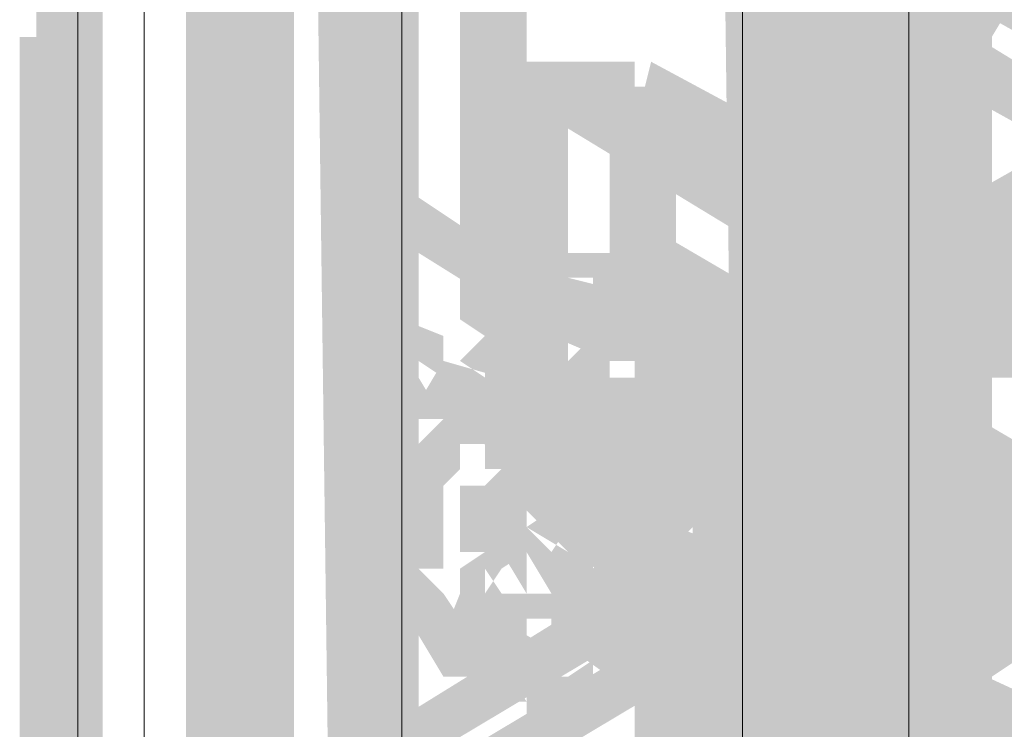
# Model space of a CAD drawing. Header units: millimetres. Extents: x -91 to 1961, y -1152 to 358.
# Tile 288 of 656: x 238.95 to 240.92, y 113.62 to 115.03. Entities that reach past the tile are written whole.
import ezdxf

# ---------------------------------------------------------------- set-up
doc = ezdxf.new("R2010")
doc.units = ezdxf.units.MM
doc.header["$MEASUREMENT"] = 0
doc.layers.get('0').update_dxf_attribs({"linetype": 'CONTINUOUS'})

msp = doc.modelspace()

# ---------------------------------------------------------------- hatches: boundary and pattern name
at = {"true_color": 0xaaaaaa}
h = msp.add_hatch(color=253, dxfattribs=at)
h.paths.add_polyline_path([(239.7159, 144.5471), (239.7159, 138.194), (239.5835, 138.194), (239.5835, 144.5471)])
h.paths.add_polyline_path([(239.7159, 135.0174), (239.7159, 128.6642), (239.5835, 128.6642), (239.5835, 135.0174)])
h.paths.add_polyline_path([(239.7159, 125.4877), (239.7159, 119.1345), (239.5835, 119.1345), (239.5835, 125.4877)])
h.paths.add_polyline_path([(239.7159, 115.9579), (239.7159, 109.6048), (239.5835, 109.6048), (239.5835, 115.9579)])
h.paths.add_polyline_path([(239.7159, 106.4282), (239.7159, 100.0751), (239.5835, 100.0751), (239.5835, 106.4282)])
h = msp.add_hatch(color=253, dxfattribs=at)
h.paths.add_polyline_path([(239.1203, 144.4644), (239.1203, 138.1113), (238.9879, 138.1113), (238.9879, 144.4644)])
h.paths.add_polyline_path([(239.1203, 134.9347), (239.1203, 128.5815), (238.9879, 128.5815), (238.9879, 134.9347)])
h.paths.add_polyline_path([(239.1203, 125.4049), (239.1203, 119.0518), (238.9879, 119.0518), (238.9879, 125.4049)])
h.paths.add_polyline_path([(239.1203, 115.8752), (239.1203, 109.5221), (238.9879, 109.5221), (238.9879, 115.8752)])
h.paths.add_polyline_path([(239.1203, 106.3455), (239.1203, 99.9923), (238.9879, 99.9923), (238.9879, 106.3455)])
h = msp.add_hatch(color=253, dxfattribs=at)
h.paths.add_polyline_path([(239.2857, 99.6118), (239.2857, 105.965), (239.4181, 105.965), (239.4181, 99.6118)])
h.paths.add_polyline_path([(239.2857, 109.1415), (239.2857, 115.4947), (239.4181, 115.4947), (239.4181, 109.1415)])
h.paths.add_polyline_path([(239.2857, 118.6713), (239.2857, 125.0244), (239.4181, 125.0244), (239.4181, 118.6713)])
h.paths.add_polyline_path([(239.2857, 128.201), (239.2857, 134.5542), (239.4181, 134.5542), (239.4181, 128.201)])
h.paths.add_polyline_path([(239.2857, 137.7307), (239.2857, 144.0839), (239.4181, 144.0839), (239.4181, 137.7307)])
h = msp.add_hatch(color=253, dxfattribs=at)
h.paths.add_polyline_path([(238.9548, 99.1155), (238.9548, 105.4686), (239.0706, 105.4686), (239.0706, 99.1155)])
h.paths.add_polyline_path([(238.9548, 108.6452), (238.9548, 114.9983), (239.0706, 114.9983), (239.0706, 108.6452)])
h.paths.add_polyline_path([(238.9548, 118.1749), (238.9548, 124.5281), (239.0706, 124.5281), (239.0706, 118.1749)])
h.paths.add_polyline_path([(238.9548, 127.7047), (238.9548, 134.0578), (239.0706, 134.0578), (239.0706, 127.7047)])
h.paths.add_polyline_path([(238.9548, 137.2344), (238.9548, 143.5875), (239.0706, 143.5875), (239.0706, 137.2344)])
h = msp.add_hatch(color=253, dxfattribs=at)
h.paths.add_polyline_path([(241.0229, 122.0629), (241.1553, 122.0629), (241.1553, 120.7559), (241.0229, 120.7559)])
h.paths.add_polyline_path([(240.8078, 113.2612), (240.8575, 113.2612), (240.8575, 113.1288), (240.8078, 113.1288)])
h.paths.add_polyline_path([(240.4769, 116.173), (240.5928, 116.173), (240.5928, 112.9634), (240.4769, 112.9634)])
h = msp.add_hatch(color=253, dxfattribs=at)
h.paths.add_polyline_path([(241.238, 113.2115), (241.3538, 113.2115), (241.3538, 113.1784), (241.238, 113.1784)])
h.paths.add_polyline_path([(239.9144, 114.8991), (240.0468, 114.8991), (240.0468, 114.1049), (239.9144, 114.1049)])
h.paths.add_polyline_path([(243.3557, 121.6824), (243.4715, 121.6824), (243.4715, 120.5408), (243.3557, 120.5408)])
h.paths.add_polyline_path([(241.1056, 114.8164), (241.238, 114.8164), (241.238, 114.7833), (241.1056, 114.7833)])
h = msp.add_hatch(color=253, dxfattribs=at)
h.paths.add_polyline_path([(239.749, 100.3729), (239.6663, 106.6929), (239.7986, 106.726), (239.8813, 100.3729)])
h.paths.add_polyline_path([(239.6166, 109.8695), (239.5339, 116.2227), (239.6166, 116.2557), (239.7159, 109.9026)])
h.paths.add_polyline_path([(239.5008, 119.3992), (239.4512, 121.4342), (239.5835, 121.4342), (239.5835, 119.4323)])
h = msp.add_hatch(color=253, dxfattribs=at)
h.paths.add_polyline_path([(240.51, 100.3729), (240.4273, 106.726), (240.5597, 106.726), (240.6424, 100.3729)])
h.paths.add_polyline_path([(240.4273, 109.9026), (240.3446, 116.2227), (240.4273, 116.2557), (240.51, 109.9026)])
h.paths.add_polyline_path([(240.295, 119.3992), (240.2619, 121.4342), (240.3942, 121.4342), (240.3942, 119.4323)])
h = msp.add_hatch(color=253, dxfattribs=at)
h.paths.add_polyline_path([(242.7601, 121.2522), (242.8925, 121.2522), (242.8925, 117.7448), (242.7601, 117.7448)])
h.paths.add_polyline_path([(240.51, 116.4708), (240.6424, 116.4708), (240.6424, 112.285), (240.51, 112.285)])
h = msp.add_hatch(color=253, dxfattribs=at)
h.paths.add_polyline_path([(240.7747, 115.2962), (240.8906, 115.2962), (240.8906, 114.9487), (240.7747, 114.9487)])
h.paths.add_polyline_path([(242.7105, 118.6713), (242.7601, 118.6713), (242.7601, 118.5555), (242.7105, 118.5555)])
h = msp.add_hatch(color=253, dxfattribs=at)
h.paths.add_polyline_path([(239.3684, 117.7448), (239.5008, 117.7448), (239.5008, 117.3642), (239.3684, 117.3642)])
h.paths.add_polyline_path([(240.7747, 118.5885), (240.8906, 118.5885), (240.8906, 114.1877), (240.7747, 114.1877)])
for points in [[(240.6424, 118.5885), (240.6424, 114.1877), (240.7747, 114.1877), (240.7747, 118.5885)], [(239.6166, 117.5793), (239.6166, 113.1784), (239.749, 113.1784), (239.749, 117.5793)], [(239.3354, 117.3146), (239.3354, 113.0792), (239.4512, 113.0792), (239.4512, 117.3146)], [(239.5835, 117.3146), (239.5835, 113.0792), (239.7159, 113.0792), (239.7159, 117.3146)], [(240.5597, 116.7355), (240.5597, 112.5001), (240.6755, 112.5001), (240.6755, 116.7355)], [(240.5597, 116.5535), (240.5597, 112.4505), (240.6755, 112.4505), (240.6755, 116.5535)], [(240.5597, 116.4708), (240.5597, 112.285), (240.6755, 112.285), (240.6755, 116.4708)], [(240.6424, 116.4708), (240.6424, 112.285), (240.7747, 112.285), (240.7747, 116.4708)], [(240.7251, 116.4377), (240.7251, 112.4008), (240.8575, 112.4008), (240.8575, 116.4377)], [(240.51, 116.3881), (240.51, 112.4008), (240.6424, 112.4008), (240.6424, 116.3881)], [(240.6424, 116.355), (240.6424, 112.3677), (240.7747, 112.3677), (240.7747, 116.355)], [(239.8317, 116.173), (239.8317, 114.5186), (239.9641, 114.5186), (239.9641, 116.173)], [(240.6755, 116.173), (240.6755, 114.7005), (240.8078, 114.7005), (240.8078, 116.173)], [(239.7986, 114.32), (239.8813, 114.32), (239.9144, 114.2704), (239.9641, 114.2373), (239.9144, 114.2704), (240.0137, 114.2704), (239.9971, 114.2704), (240.0964, 114.32), (240.0799, 114.32), (240.1791, 114.32), (240.2619, 114.3531), (240.2619, 114.32), (240.3446, 114.4027), (240.3446, 114.4358), (240.4273, 114.4855), (240.3942, 114.4358), (240.4273, 114.5186), (240.4769, 114.5186), (240.5597, 114.6178), (240.6424, 114.7005), (240.5928, 114.7005), (240.6424, 114.8164), (240.6755, 114.8164), (240.7747, 114.8991), (240.7251, 114.8991), (240.7747, 115.0314), (240.7582, 115.0314), (240.8078, 115.1142), (240.8078, 115.2465), (240.8575, 115.3292), (240.8575, 115.412), (240.9733, 115.412), (240.9733, 115.3292), (240.9733, 115.2962), (240.9402, 115.1969), (240.9402, 115.2465), (240.9402, 115.1142), (240.9402, 115.0811), (240.8906, 114.9983), (240.8575, 114.866), (240.8078, 114.866), (240.7251, 114.7833), (240.7747, 114.7833), (240.7251, 114.6509), (240.6755, 114.6509), (240.5928, 114.5682), (240.51, 114.4855), (240.5597, 114.4855), (240.51, 114.4027), (240.4769, 114.3531), (240.3942, 114.32), (240.3942, 114.3531), (240.295, 114.2704), (240.295, 114.2373), (240.2122, 114.1877), (240.1791, 114.1877), (240.0964, 114.1877), (240.1295, 114.1877), (240.0468, 114.138), (240.0137, 114.138), (239.9144, 114.138), (239.9144, 114.1877), (239.8813, 114.2373), (239.8813, 114.1877), (239.7986, 114.1877)], [(240.5597, 114.1877), (240.5928, 114.2373), (240.6424, 114.2704), (240.6424, 114.32), (240.7251, 114.3531), (240.7251, 114.32), (240.7747, 114.3531), (240.8078, 114.4027), (240.7747, 114.4027), (240.8078, 114.4855), (240.8575, 114.4855), (240.8906, 114.5186), (240.8575, 114.5186), (240.8906, 114.6178), (240.9402, 114.6178), (240.9733, 114.6509), (240.9402, 114.6509), (240.9733, 114.7336), (241.0229, 114.7336), (241.0726, 114.7833), (241.0229, 114.7833), (241.0229, 114.866), (241.0726, 114.9487), (241.1056, 114.9487), (241.1553, 114.9983), (241.1056, 114.9983), (241.1056, 115.0811), (241.1056, 115.1638), (241.1056, 115.1969), (241.1056, 115.2962), (241.238, 115.2962), (241.238, 115.1969), (241.238, 115.1638), (241.238, 115.0811), (241.238, 114.9983), (241.1884, 114.9487), (241.1553, 114.8991), (241.1884, 114.8991), (241.1553, 114.8164), (241.1553, 114.866), (241.1553, 114.7833), (241.1056, 114.7336), (241.0726, 114.7005), (241.1056, 114.7005), (241.0726, 114.6178), (241.0229, 114.6178), (240.9733, 114.5682), (241.0229, 114.5682), (240.9733, 114.4855), (240.9402, 114.4855), (240.8906, 114.4358), (240.9402, 114.4358), (240.8906, 114.3531), (240.8575, 114.3531), (240.8078, 114.32), (240.7747, 114.2704), (240.7747, 114.2373), (240.6755, 114.1877), (240.6755, 114.2373), (240.6424, 114.1877), (240.5928, 114.138)], [(241.4862, 114.7005), (240.8078, 115.0811), (240.8575, 115.1638), (241.5358, 114.7833)], [(240.7747, 115.1142), (240.7747, 114.4027), (240.8906, 114.4027), (240.8906, 115.1142)], [(240.8575, 114.9983), (241.1553, 114.8164), (241.1056, 114.7336), (240.8078, 114.8991)], [(240.8078, 114.3531), (239.9641, 114.866), (240.0137, 114.9487), (240.8575, 114.4358)], [(241.0229, 114.3531), (240.1791, 114.8164), (240.2122, 114.9487), (241.0726, 114.4855)], [(240.1295, 114.8991), (240.1295, 114.5682), (240.2619, 114.5682), (240.2619, 114.8991)], [(241.0726, 114.6509), (240.6755, 114.4358), (240.6424, 114.5682), (241.0229, 114.7833)], [(240.7251, 114.7833), (240.8078, 114.7336), (240.7747, 114.6178), (240.6755, 114.6509)], [(239.6663, 114.7336), (239.9144, 114.5682), (239.8813, 114.4855), (239.6166, 114.6509)], [(240.7747, 114.7336), (240.8078, 114.6509), (240.6755, 114.6178), (240.6424, 114.7005)], [(240.7251, 114.7336), (240.7747, 114.7005), (240.7251, 114.6509), (240.6755, 114.7005)], [(241.2711, 114.32), (240.7251, 114.6509), (240.7747, 114.7336), (241.3207, 114.4027)], [(240.7251, 114.7336), (240.7251, 114.6178), (240.7747, 114.6178), (240.7747, 114.7336)], [(240.8078, 114.7336), (241.3207, 114.4027), (241.2711, 114.32), (240.7747, 114.6509)], [(240.7747, 114.7005), (240.8575, 114.6509), (240.8078, 114.5186), (240.7251, 114.5682)], [(240.7747, 114.7005), (240.8575, 114.6509), (240.8078, 114.5186), (240.7251, 114.5682)], [(240.7747, 114.5682), (240.7251, 114.6509), (240.8575, 114.7005), (240.8906, 114.6178)], [(240.6755, 114.6509), (240.6755, 113.2942), (240.8078, 113.2942), (240.8078, 114.6509)], [(241.3538, 114.2373), (240.8078, 114.5682), (240.8575, 114.6509), (241.4034, 114.32)], [(240.8575, 114.6509), (241.4034, 114.32), (241.3538, 114.2373), (240.8078, 114.5682)], [(241.1884, 114.6178), (241.1884, 114.5186), (241.1884, 114.4855), (241.1553, 114.4027), (241.1553, 114.4358), (241.1553, 114.3531), (241.1553, 114.32), (241.1553, 114.2704), (241.1056, 114.1877), (241.0726, 114.1049), (241.0229, 114.1049), (240.9733, 114.0553), (240.9402, 114.0222), (240.9402, 113.9726), (240.8575, 113.9395), (240.8575, 113.9726), (240.8078, 113.9395), (240.7747, 113.8899), (240.6755, 113.8899), (240.7251, 113.8899), (240.6424, 113.8402), (240.5928, 113.8402), (240.51, 113.8402), (240.4273, 113.8402), (240.3446, 113.8402), (240.3446, 113.8568), (240.2122, 113.8899), (240.1295, 113.8899), (240.1295, 113.9395), (240.0964, 113.9726), (240.0964, 113.9395), (240.0468, 113.9395), (240.0468, 114.0553), (240.0964, 114.0553), (240.1295, 114.0222), (240.1791, 113.9726), (240.1295, 114.0222), (240.2122, 114.0222), (240.2619, 114.0222), (240.3942, 113.9726), (240.3446, 113.9726), (240.4273, 113.9726), (240.51, 113.9726), (240.5928, 113.9726), (240.6755, 114.0222), (240.7747, 114.0222), (240.7747, 113.9726), (240.8078, 114.0222), (240.8078, 114.0553), (240.8906, 114.1049), (240.8906, 114.0553), (240.9402, 114.1049), (240.9733, 114.138), (240.9402, 114.138), (240.9733, 114.2373), (241.0229, 114.32), (241.0229, 114.3531), (241.0229, 114.4358), (241.0726, 114.5186), (241.056, 114.5351), (241.0726, 114.6178)], [(240.2122, 114.6178), (242.8428, 113.0792), (242.7932, 112.9964), (240.1791, 114.5186)], [(240.7747, 114.6178), (240.7747, 113.2612), (240.8906, 113.2612), (240.8906, 114.6178)], [(240.3446, 114.4027), (240.2122, 114.4855), (240.2619, 114.5682), (240.3942, 114.4855)], [(240.1295, 114.3531), (240.0137, 114.4027), (240.0468, 114.5186), (240.1791, 114.4855)], [(240.1295, 113.7575), (240.1791, 113.8071), (240.1791, 113.8402), (240.2122, 113.8402), (240.2122, 113.8071), (240.2619, 113.8402), (240.2122, 113.8402), (240.2122, 113.8899), (240.2619, 113.8899), (240.295, 113.9395), (240.3446, 113.9726), (240.295, 113.9726), (240.295, 114.0222), (240.3446, 114.0222), (240.3942, 114.0553), (240.3446, 114.0553), (240.3446, 114.1049), (240.3942, 114.1877), (240.3777, 114.1877), (240.3942, 114.2373), (240.3942, 114.2704), (240.3942, 114.32), (240.3942, 114.3531), (240.4273, 114.2704), (240.3942, 114.2704), (240.3446, 114.3531), (240.3446, 114.4027), (240.3942, 114.3531), (240.3446, 114.4027), (240.3942, 114.4358), (240.4273, 114.4027), (240.4769, 114.4027), (240.4769, 114.3531), (240.3942, 114.4027), (240.4273, 114.4027), (240.51, 114.3531), (240.51, 114.32), (240.51, 114.2704), (240.51, 114.2373), (240.51, 114.1877), (240.51, 114.138), (240.4769, 114.0553), (240.4769, 114.1049), (240.4769, 114.0553), (240.4273, 114.0222), (240.3942, 113.9726), (240.4273, 114.0222), (240.4273, 113.9726), (240.3942, 113.9395), (240.3446, 113.8899), (240.295, 113.8402), (240.3446, 113.8899), (240.3446, 113.8402), (240.295, 113.8071), (240.2619, 113.7575), (240.2122, 113.7244), (240.1791, 113.7244), (240.2122, 113.7575), (240.1791, 113.7244)], [(240.295, 114.4027), (242.9256, 112.8806), (242.8925, 112.7814), (240.2619, 114.32)], [(239.9641, 114.138), (240.3446, 114.3531), (240.3942, 114.2373), (240.0137, 114.0222)], [(239.8317, 114.32), (240.1295, 114.138), (240.0964, 114.0553), (239.7986, 114.2373)], [(240.1791, 114.32), (240.9733, 113.8899), (240.9402, 113.7575), (240.1295, 114.1877)], [(240.295, 114.32), (241.0726, 113.8899), (241.0229, 113.7575), (240.2619, 114.1877)], [(240.7251, 114.138), (239.4512, 113.377), (239.4181, 113.4597), (240.6755, 114.2373)], [(241.1056, 113.8899), (240.6755, 114.138), (240.7251, 114.2373), (241.1553, 113.9726)], [(241.0726, 113.9726), (240.8078, 114.138), (240.8575, 114.2373), (241.1056, 114.0553)], [(241.4034, 114.0553), (240.8078, 113.6748), (240.7747, 113.7575), (241.3538, 114.138)], [(239.4512, 113.3439), (240.7251, 114.1049), (240.7747, 114.0222), (239.5008, 113.2612)], [(240.0468, 113.9726), (239.9641, 114.0553), (240.0137, 114.1049), (240.0964, 114.0222)], [(240.7747, 114.1049), (241.1553, 113.8899), (241.1056, 113.7575), (240.7251, 113.9726)], [(241.4862, 113.1288), (240.0468, 113.9726), (240.0964, 114.0553), (241.5358, 113.2115)], [(241.1884, 113.6748), (240.7747, 113.8899), (240.8078, 114.0222), (241.238, 113.8071)], [(241.1056, 113.8402), (241.0726, 113.8402), (241.0229, 113.8402), (240.9733, 113.8402), (240.9402, 113.8402), (241.0229, 113.9395), (241.0229, 113.8899), (240.9402, 113.8071), (240.8906, 113.8071), (240.9402, 113.8402), (240.8906, 113.8071), (240.8575, 113.7575), (240.8078, 113.7244), (240.7747, 113.7244), (240.8078, 113.7575), (240.7747, 113.7244), (240.8078, 113.7575), (240.8078, 113.6748), (240.7747, 113.6417), (240.7251, 113.5921), (240.7747, 113.6417), (240.7747, 113.5921), (240.7251, 113.559), (240.6755, 113.5093), (240.7251, 113.559), (240.7251, 113.5093), (240.7251, 113.4597), (240.7251, 113.4266), (240.5928, 113.4266), (240.5928, 113.4597), (240.5928, 113.5093), (240.5928, 113.559), (240.6424, 113.559), (240.6755, 113.5921), (240.6424, 113.5921), (240.6424, 113.6417), (240.6755, 113.6417), (240.7251, 113.6748), (240.6755, 113.6748), (240.6755, 113.7575), (240.7251, 113.7575), (240.7747, 113.8071), (240.7747, 113.8402), (240.8078, 113.8402), (240.8078, 113.8071), (240.8575, 113.8402), (240.8906, 113.8899), (240.8906, 113.9395), (240.9402, 113.9395), (240.8906, 113.8899), (240.8906, 113.9395), (240.9402, 113.9726), (240.9733, 113.9726), (241.0229, 113.9726), (241.0726, 113.9726), (241.1056, 113.9726)], [(240.0468, 113.9395), (240.8575, 113.5093), (240.8078, 113.377), (240.0137, 113.8071)], [(240.1791, 113.9395), (240.9733, 113.5093), (240.9402, 113.377), (240.1295, 113.8071)], [(239.9144, 113.7244), (239.7986, 113.8071), (239.8317, 113.8899), (239.9641, 113.8071)], [(240.1295, 113.7244), (240.0137, 113.8071), (240.0468, 113.8899), (240.1791, 113.8071)], [(240.8078, 113.7575), (241.238, 113.559), (241.1884, 113.4266), (240.7747, 113.6417)], [(240.6424, 113.377), (240.2122, 113.6417), (240.2619, 113.7244), (240.6755, 113.4597)], [(240.1791, 113.6748), (240.1791, 113.4266), (240.295, 113.4266), (240.295, 113.6748)]]:
    msp.add_hatch(color=253, dxfattribs=at).paths.add_polyline_path(points)
h = msp.add_hatch(color=253, dxfattribs=at)
h.paths.add_polyline_path([(242.4623, 117.8275), (242.5947, 117.8275), (242.5947, 117.1988), (242.4623, 117.1988)])
h.paths.add_polyline_path([(240.7251, 113.9726), (240.8575, 113.9726), (240.8575, 113.7244), (240.7251, 113.7244)])
h.paths.add_polyline_path([(241.3207, 118.3404), (241.4531, 118.3404), (241.4531, 117.6124), (241.3207, 117.6124)])
h = msp.add_hatch(color=253, dxfattribs=at)
h.paths.add_polyline_path([(240.5928, 113.4266), (240.7251, 113.4266), (240.7251, 113.1784), (240.5928, 113.1784)])
h.paths.add_polyline_path([(239.6166, 117.6124), (239.749, 117.6124), (239.749, 113.1784), (239.6166, 113.1784)])
h = msp.add_hatch(color=253, dxfattribs=at)
h.paths.add_polyline_path([(242.3299, 117.447), (242.4623, 117.447), (242.4623, 117.4139), (242.3299, 117.4139)])
h.paths.add_polyline_path([(240.51, 116.3881), (240.6424, 116.3881), (240.6424, 112.4008), (240.51, 112.4008)])
h = msp.add_hatch(color=253, dxfattribs=at)
h.paths.add_polyline_path([(240.6424, 116.3881), (240.7747, 116.3881), (240.7747, 112.4008), (240.6424, 112.4008)])
h.paths.add_polyline_path([(242.3796, 117.447), (242.4127, 117.447), (242.4127, 117.3146), (242.3796, 117.3146)])
h = msp.add_hatch(color=253, dxfattribs=at)
h.paths.add_polyline_path([(241.2711, 114.8991), (241.4034, 114.8991), (241.4034, 114.2373), (241.2711, 114.2373)])
h.paths.add_polyline_path([(239.3684, 117.2815), (239.5008, 117.2815), (239.5008, 113.0461), (239.3684, 113.0461)])
h = msp.add_hatch(color=253, dxfattribs=at)
h.paths.add_polyline_path([(241.1056, 116.901), (241.238, 116.901), (241.238, 115.2962), (241.1056, 115.2962)])
h.paths.add_polyline_path([(240.4273, 116.6363), (240.5597, 116.6363), (240.5597, 112.4008), (240.4273, 112.4008)])
h = msp.add_hatch(color=253, dxfattribs=at)
h.paths.add_polyline_path([(241.3207, 112.9137), (241.4531, 112.9137), (241.4531, 112.8806), (241.3207, 112.8806)])
h.paths.add_polyline_path([(240.6424, 116.2227), (240.7747, 116.2227), (240.7747, 114.7336), (240.6424, 114.7336)])
h = msp.add_hatch(color=253, dxfattribs=at)
h.paths.add_polyline_path([(239.9641, 114.9487), (240.0137, 114.9487), (240.0137, 114.8164), (239.9641, 114.8164)])
h.paths.add_polyline_path([(240.0137, 114.9487), (240.0468, 114.9487), (240.0468, 114.8164), (240.0137, 114.8164)])
h.paths.add_polyline_path([(240.0468, 114.9487), (240.0964, 114.9487), (240.0964, 114.8164), (240.0468, 114.8164)])
h.paths.add_polyline_path([(240.0964, 114.9487), (240.1295, 114.9487), (240.1295, 114.8164), (240.0964, 114.8164)])
h.paths.add_polyline_path([(240.1295, 114.9487), (240.1791, 114.9487), (240.1791, 114.8164), (240.1295, 114.8164)])
h = msp.add_hatch(color=253, dxfattribs=at)
h.paths.add_polyline_path([(240.6424, 114.5186), (240.6755, 114.5682), (240.7251, 114.5186), (240.6755, 114.4855)])
h.paths.add_polyline_path([(240.6755, 114.5682), (240.7251, 114.6178), (240.7747, 114.5682), (240.7251, 114.5186)])
h.paths.add_polyline_path([(240.6755, 114.6178), (240.6755, 114.6509), (240.7251, 114.7005), (240.7747, 114.7005), (240.7251, 114.6509), (240.7251, 114.7005), (240.7251, 114.7336), (240.8575, 114.7336), (240.8575, 114.7005), (240.8575, 114.6509), (240.7747, 114.5682), (240.7251, 114.5682), (240.8078, 114.6509), (240.8078, 114.6178)])
h.paths.add_polyline_path([(240.7747, 114.7336), (240.8078, 114.7833), (240.8575, 114.7336), (240.8078, 114.7005)])
h.paths.add_polyline_path([(240.7747, 114.7833), (240.7747, 114.8164), (240.7747, 114.866), (240.8906, 114.866), (240.8906, 114.8164), (240.8906, 114.7833)])
h.paths.add_polyline_path([(240.7747, 114.866), (240.7747, 114.8991), (240.8906, 114.8991), (240.8906, 114.866)])
h.paths.add_polyline_path([(240.7747, 114.8991), (240.7747, 114.9487), (240.8906, 114.9487), (240.8906, 114.8991)])
h = msp.add_hatch(color=253, dxfattribs=at)
h.paths.add_polyline_path([(239.7159, 114.7005), (239.7159, 114.6509), (239.5835, 114.6509), (239.5835, 114.7005)])
h.paths.add_polyline_path([(239.7159, 114.6509), (239.7159, 114.6178), (239.7159, 114.5682), (239.5835, 114.5682), (239.5835, 114.6178), (239.5835, 114.6509)])
h.paths.add_polyline_path([(239.7159, 114.5682), (239.7159, 114.5186), (239.7159, 114.4855), (239.6166, 114.5186), (239.6663, 114.5186), (239.749, 114.4855), (239.749, 114.4358), (239.6166, 114.4358), (239.6166, 114.4855), (239.6663, 114.4027), (239.6166, 114.4027), (239.5835, 114.4855), (239.5835, 114.5186), (239.5835, 114.5682)])
h.paths.add_polyline_path([(239.749, 114.4358), (239.749, 114.4027), (239.6663, 114.4358), (239.7159, 114.4358), (239.7986, 114.4027), (239.7986, 114.3531), (239.6663, 114.3531), (239.6663, 114.4027), (239.7159, 114.32), (239.6663, 114.32), (239.6166, 114.4027), (239.6166, 114.4358)])
h.paths.add_polyline_path([(239.749, 114.3531), (239.7986, 114.32), (239.749, 114.2704), (239.7159, 114.32)])
h.paths.add_polyline_path([(239.749, 114.3531), (239.7986, 114.3531), (239.8813, 114.32), (239.8813, 114.2704), (239.749, 114.2704), (239.749, 114.32), (239.7986, 114.2373), (239.749, 114.2373)])
h = msp.add_hatch(color=253, dxfattribs=at)
h.paths.add_polyline_path([(240.2122, 114.4358), (240.1791, 114.4358), (240.1791, 114.5682), (240.2122, 114.5682)])
h.paths.add_polyline_path([(240.1791, 114.4358), (240.1295, 114.4358), (240.1295, 114.5682), (240.1791, 114.5682)])
h.paths.add_polyline_path([(240.1295, 114.4358), (240.0964, 114.4358), (240.0964, 114.5682), (240.1295, 114.5682)])
h.paths.add_polyline_path([(240.0964, 114.4358), (240.0468, 114.4358), (240.0468, 114.5682), (240.0964, 114.5682)])
h.paths.add_polyline_path([(240.0468, 114.4358), (240.0137, 114.4358), (240.0137, 114.5682), (240.0468, 114.5682)])
h.paths.add_polyline_path([(240.0964, 114.5186), (240.0964, 114.4855), (239.9641, 114.4855), (239.9641, 114.5186)])
h = msp.add_hatch(color=253, dxfattribs=at)
h.paths.add_polyline_path([(240.2619, 114.5682), (240.2619, 114.5186), (240.1295, 114.5186), (240.1295, 114.5682)])
h.paths.add_polyline_path([(240.2619, 114.5186), (240.2619, 114.4855), (240.1295, 114.4855), (240.1295, 114.5186)])
h.paths.add_polyline_path([(240.2619, 114.4855), (240.2619, 114.4358), (240.1295, 114.4358), (240.1295, 114.4855)])
h.paths.add_polyline_path([(240.2122, 114.4358), (240.2619, 114.4027), (240.2122, 114.3531), (240.1791, 114.4027)])
h.paths.add_polyline_path([(240.295, 114.4027), (240.295, 114.3531), (240.1791, 114.3531), (240.1791, 114.4027)])
h.paths.add_polyline_path([(240.2122, 114.4027), (240.2619, 114.4027), (240.2619, 114.2704), (240.2122, 114.2704)])
h = msp.add_hatch(color=253, dxfattribs=at)
h.paths.add_polyline_path([(240.0137, 114.4027), (239.9641, 114.4027), (240.0137, 114.4358), (239.9641, 114.4027), (239.9144, 114.3531), (239.8813, 114.32), (239.8317, 114.3531), (239.8813, 114.4027), (239.9144, 114.4358), (239.9641, 114.4855), (239.9641, 114.5186), (240.0137, 114.5186)])
h.paths.add_polyline_path([(239.9144, 114.32), (239.8813, 114.2373), (239.8813, 114.2704), (239.8813, 114.2373), (239.8317, 114.1877), (239.7986, 114.138), (239.8317, 114.1877), (239.8317, 114.138), (239.7986, 114.1049), (239.749, 114.0553), (239.7986, 114.1049), (239.7986, 114.0553), (239.7986, 114.0222), (239.7986, 113.9726), (239.7986, 113.9395), (239.749, 113.9395), (239.7986, 113.8899), (239.749, 113.8402), (239.7159, 113.8899), (239.6663, 113.9395), (239.6663, 113.9726), (239.6663, 114.0222), (239.6663, 114.0553), (239.6663, 114.1049), (239.7159, 114.1049), (239.749, 114.138), (239.7159, 114.138), (239.7159, 114.1877), (239.749, 114.1877), (239.7986, 114.2373), (239.749, 114.2373), (239.749, 114.2704), (239.7986, 114.3531)])
h.paths.add_polyline_path([(239.7986, 113.8899), (239.8317, 113.8402), (239.7986, 113.8071), (239.749, 113.8402)])
h = msp.add_hatch(color=253, dxfattribs=at)
h.paths.add_polyline_path([(239.9641, 114.5186), (239.9641, 114.4855), (239.8317, 114.4855), (239.8317, 114.5186)])
h.paths.add_polyline_path([(239.9641, 114.4855), (239.9641, 114.4358), (239.9144, 114.4358), (239.9641, 114.4027), (239.9144, 114.3531), (239.8813, 114.4027), (239.8317, 114.4358), (239.8317, 114.4855)])
h.paths.add_polyline_path([(240.0137, 114.4027), (240.0137, 114.3531), (240.0137, 114.32), (239.8813, 114.32), (239.8813, 114.3531), (239.8813, 114.4027)])
h.paths.add_polyline_path([(240.0137, 114.32), (240.0137, 114.2704), (239.9144, 114.32), (239.9641, 114.32), (240.0468, 114.2704), (240.0468, 114.2373), (239.9144, 114.2373), (239.9144, 114.2704), (239.9641, 114.1877), (239.9144, 114.1877), (239.8813, 114.2704), (239.8813, 114.32)])
h.paths.add_polyline_path([(240.0137, 114.2373), (240.0468, 114.1877), (240.0137, 114.138), (239.9641, 114.1877)])
h.paths.add_polyline_path([(240.0964, 114.1877), (240.0964, 114.138), (240.0137, 114.1877), (240.0468, 114.1877), (240.0468, 114.0553), (240.0137, 114.0553), (239.9641, 114.138), (239.9641, 114.1877)])
h.paths.add_polyline_path([(240.0964, 114.138), (240.1295, 114.1049), (240.0964, 114.0553), (240.0468, 114.1049)])
h = msp.add_hatch(color=253, dxfattribs=at)
h.paths.add_polyline_path([(240.0137, 113.8402), (240.0468, 113.8899), (240.0468, 113.9395), (240.0964, 113.9395), (240.0468, 113.8899), (240.0468, 113.9395), (240.0964, 113.9395), (240.1295, 113.9726), (240.1791, 114.0222), (240.2122, 114.0553), (240.1791, 114.0553), (240.1791, 114.1049), (240.2122, 114.1049), (240.2619, 114.138), (240.2122, 114.138), (240.2122, 114.1877), (240.2122, 114.2373), (240.2122, 114.32), (240.2122, 114.3531), (240.2122, 114.4027), (240.3446, 114.4027), (240.3446, 114.3531), (240.3446, 114.32), (240.3446, 114.2373), (240.3446, 114.1877), (240.3446, 114.138), (240.295, 114.1049), (240.2619, 114.0553), (240.295, 114.1049), (240.295, 114.0553), (240.2619, 114.0222), (240.2122, 113.9726), (240.1791, 113.9395), (240.1295, 113.8899), (240.1791, 113.9395), (240.1791, 113.8899), (240.0964, 113.8071), (240.0468, 113.8071), (240.0964, 113.8402), (240.0468, 113.8071)])
h.paths.add_polyline_path([(240.2122, 114.4027), (240.2122, 114.4358), (240.2122, 114.4855), (240.2619, 114.4027), (240.2122, 114.4027), (240.1791, 114.4855), (240.1791, 114.5186), (240.295, 114.5186), (240.295, 114.4855), (240.2122, 114.5186), (240.2619, 114.5186), (240.3446, 114.4855), (240.3446, 114.4358), (240.3446, 114.4027)])
h = msp.add_hatch(color=253, dxfattribs=at)
h.paths.add_polyline_path([(240.7251, 114.5186), (240.7251, 114.4855), (240.5928, 114.4855), (240.5928, 114.5186)])
h.paths.add_polyline_path([(240.7251, 114.4855), (240.7251, 114.4358), (240.5928, 114.4358), (240.5928, 114.4855)])
h.paths.add_polyline_path([(240.7251, 114.4358), (240.7251, 114.4027), (240.6424, 114.32), (240.5928, 114.32), (240.5928, 114.4358), (240.6424, 114.4358), (240.5928, 114.4027), (240.5928, 114.4358)])
h.paths.add_polyline_path([(240.6755, 114.4027), (240.6755, 114.3531), (240.5928, 114.2704), (240.5597, 114.2704), (240.5597, 114.4027), (240.5928, 114.4027), (240.5597, 114.3531), (240.5597, 114.4027)])
h.paths.add_polyline_path([(240.6424, 114.3531), (240.6424, 114.32), (240.5597, 114.2373), (240.51, 114.2373), (240.51, 114.3531), (240.5597, 114.3531), (240.51, 114.32), (240.51, 114.3531)])
h.paths.add_polyline_path([(240.51, 114.2373), (240.4769, 114.2373), (240.4273, 114.2373), (240.4273, 114.3531), (240.4769, 114.3531), (240.51, 114.3531)])
h.paths.add_polyline_path([(240.4273, 114.2373), (240.3942, 114.2373), (240.3446, 114.2373), (240.3446, 114.3531), (240.3942, 114.3531), (240.4273, 114.3531)])
h = msp.add_hatch(color=253, dxfattribs=at)
h.paths.add_polyline_path([(240.3446, 114.3531), (240.295, 114.3531), (240.295, 114.4855), (240.3446, 114.4855)])
h.paths.add_polyline_path([(240.295, 114.3531), (240.2619, 114.3531), (240.2619, 114.4855), (240.295, 114.4855)])
h.paths.add_polyline_path([(240.2619, 114.3531), (240.2122, 114.3531), (240.2122, 114.4855), (240.2619, 114.4855)])
h.paths.add_polyline_path([(240.2122, 114.3531), (240.1791, 114.3531), (240.1791, 114.4855), (240.2122, 114.4855)])
h.paths.add_polyline_path([(240.1791, 114.3531), (240.1295, 114.3531), (240.1295, 114.4855), (240.1791, 114.4855)])
h = msp.add_hatch(color=253, dxfattribs=at)
h.paths.add_polyline_path([(240.8078, 114.4358), (240.8575, 114.4358), (240.8575, 114.32), (240.8078, 114.32)])
h.paths.add_polyline_path([(240.8575, 114.4358), (240.8906, 114.4358), (240.8906, 114.32), (240.8575, 114.32)])
h.paths.add_polyline_path([(240.8906, 114.4358), (240.9402, 114.4358), (240.9402, 114.32), (240.8906, 114.32)])
h.paths.add_polyline_path([(240.9402, 114.4027), (240.9733, 114.4358), (241.0229, 114.4027), (240.9733, 114.3531)])
h.paths.add_polyline_path([(240.9733, 114.4855), (241.0229, 114.4855), (241.0229, 114.3531), (240.9733, 114.3531)])
h = msp.add_hatch(color=253, dxfattribs=at)
h.paths.add_polyline_path([(240.1791, 114.4027), (240.1295, 114.3531), (240.0964, 114.32), (240.1295, 114.3531), (240.1295, 114.32), (240.0468, 114.2373), (240.0137, 114.2373), (240.0468, 114.2704), (240.0137, 114.2373), (239.9641, 114.1877), (240.0137, 114.2373), (240.0137, 114.138), (239.9641, 114.1049), (239.9144, 114.0553), (239.9641, 114.1049), (239.9641, 114.0553), (239.9641, 114.0222), (239.9641, 113.9726), (239.9144, 113.9395), (239.8813, 113.8899), (239.8813, 113.9395), (239.9144, 113.8899), (239.9641, 113.8899), (239.9641, 113.8402), (239.9641, 113.8071), (239.8317, 113.8071), (239.8317, 113.8402), (239.8317, 113.8899), (239.8813, 113.8402), (239.8317, 113.8899), (239.8317, 113.9395), (239.8813, 113.9726), (239.8317, 113.9726), (239.8317, 114.0222), (239.8317, 114.0553), (239.8317, 114.1049), (239.8813, 114.1049), (239.9144, 114.138), (239.8813, 114.138), (239.8813, 114.2373), (239.9144, 114.2373), (239.9641, 114.2704), (240.0137, 114.32), (240.0137, 114.3531), (240.0468, 114.3531), (240.0137, 114.32), (240.0137, 114.3531), (240.0468, 114.3531), (240.0964, 114.4027), (240.1295, 114.4358)])
h.paths.add_polyline_path([(239.9144, 113.8071), (239.9641, 113.7575), (239.9144, 113.7244), (239.8813, 113.7575)])
h = msp.add_hatch(color=253, dxfattribs=at)
h.paths.add_polyline_path([(240.2619, 114.4027), (240.295, 114.4027), (240.295, 114.2704), (240.2619, 114.2704)])
h.paths.add_polyline_path([(240.3942, 114.3531), (240.3942, 114.32), (240.2619, 114.32), (240.2619, 114.3531)])
h.paths.add_polyline_path([(240.295, 114.3531), (240.3446, 114.3531), (240.3446, 114.2373), (240.295, 114.2373)])
h = msp.add_hatch(color=253, dxfattribs=at)
h.paths.add_polyline_path([(240.2122, 114.2704), (240.2122, 114.32), (240.2619, 114.2373), (240.2122, 114.2373), (240.2122, 114.3531), (240.2619, 114.3531), (240.3446, 114.32), (240.3446, 114.2704)])
h.paths.add_polyline_path([(240.2122, 114.2373), (240.1791, 114.2373), (240.1791, 114.3531), (240.2122, 114.3531)])
h.paths.add_polyline_path([(240.2619, 114.32), (240.2619, 114.2704), (240.1295, 114.2704), (240.1295, 114.32)])
h.paths.add_polyline_path([(240.1791, 114.1877), (240.1295, 114.1877), (240.1295, 114.32), (240.1791, 114.32)])
h = msp.add_hatch(color=253, dxfattribs=at)
h.paths.add_polyline_path([(240.1791, 114.2373), (240.1295, 114.1877), (240.0964, 114.2373), (240.1295, 114.2704)])
h.paths.add_polyline_path([(240.1295, 114.1877), (240.0964, 114.138), (240.0468, 114.1877), (240.0964, 114.2373)])
h.paths.add_polyline_path([(240.0964, 114.138), (240.0468, 114.1049), (240.0137, 114.138), (240.0468, 114.1877)])
h.paths.add_polyline_path([(240.0964, 114.138), (240.0964, 114.1049), (240.0964, 114.0553), (239.9641, 114.0553), (239.9641, 114.1049), (239.9641, 114.138)])
h.paths.add_polyline_path([(240.0468, 114.0222), (240.0137, 113.9726), (239.9641, 114.0222), (240.0137, 114.0553)])
h.paths.add_polyline_path([(240.0468, 114.0222), (240.0468, 113.9726), (239.9641, 114.0222), (240.0137, 114.0222), (240.0964, 113.9726), (240.0964, 113.9395), (239.9641, 113.9395), (239.9641, 113.9726), (240.0137, 113.8899), (239.9641, 113.8899), (239.9144, 113.9726), (239.9144, 114.0222)])
h.paths.add_polyline_path([(240.0964, 113.9395), (240.0964, 113.8899), (239.9641, 113.8899), (239.9641, 113.9395)])
h = msp.add_hatch(color=253, dxfattribs=at)
h.paths.add_polyline_path([(240.1295, 113.8899), (240.1791, 113.9395), (240.2122, 113.8899), (240.1791, 113.8402)])
h.paths.add_polyline_path([(240.1791, 113.9395), (240.2122, 113.9726), (240.2619, 113.9395), (240.2122, 113.8899)])
h.paths.add_polyline_path([(240.1791, 113.9726), (240.1791, 114.0222), (240.2122, 114.0553), (240.2619, 114.0553), (240.2122, 114.0222), (240.2122, 114.0553), (240.2122, 114.1049), (240.2619, 114.138), (240.295, 114.138), (240.2619, 114.1049), (240.2619, 114.138), (240.3942, 114.138), (240.3942, 114.1049), (240.295, 114.0222), (240.2619, 114.0222), (240.3446, 114.1049), (240.3446, 114.0553), (240.3446, 114.0222), (240.2619, 113.9395), (240.2122, 113.9395), (240.295, 114.0222), (240.295, 113.9726)])
h.paths.add_polyline_path([(240.2619, 114.138), (240.2619, 114.1877), (240.2619, 114.2373), (240.3942, 114.2373), (240.3942, 114.1877), (240.3942, 114.138)])
h.paths.add_polyline_path([(240.295, 114.1877), (240.2619, 114.2373), (240.295, 114.2704), (240.3446, 114.2373)])
h = msp.add_hatch(color=253, dxfattribs=at)
h.paths.add_polyline_path([(240.5597, 114.1049), (240.51, 114.1049), (240.51, 114.2373), (240.5597, 114.2373)])
h.paths.add_polyline_path([(240.5928, 114.1877), (240.5928, 114.138), (240.4769, 114.138), (240.4769, 114.1877)])
h.paths.add_polyline_path([(240.51, 114.0553), (240.4769, 114.0553), (240.4769, 114.1877), (240.51, 114.1877)])
h = msp.add_hatch(color=253, dxfattribs=at)
h.paths.add_polyline_path([(240.4769, 114.1877), (240.51, 114.1877), (240.51, 114.0553), (240.4769, 114.0553)])
h.paths.add_polyline_path([(240.4769, 114.138), (240.4769, 114.1877), (240.5928, 114.1877), (240.5928, 114.138)])
h.paths.add_polyline_path([(240.51, 114.2373), (240.5597, 114.2373), (240.5597, 114.1049), (240.51, 114.1049)])
h = msp.add_hatch(color=253, dxfattribs=at)
h.paths.add_polyline_path([(240.6755, 114.1049), (240.6424, 114.1049), (240.6424, 114.2373), (240.6755, 114.2373)])
h.paths.add_polyline_path([(240.6424, 114.1049), (240.5928, 114.1049), (240.5928, 114.2373), (240.6424, 114.2373)])
h.paths.add_polyline_path([(240.5928, 114.1049), (240.5597, 114.1049), (240.5597, 114.2373), (240.5928, 114.2373)])
h = msp.add_hatch(color=253, dxfattribs=at)
h.paths.add_polyline_path([(240.8078, 114.1049), (240.7747, 114.1049), (240.7747, 114.2373), (240.8078, 114.2373)])
h.paths.add_polyline_path([(240.7747, 114.1049), (240.7251, 114.1049), (240.7251, 114.2373), (240.7747, 114.2373)])
h.paths.add_polyline_path([(240.7251, 114.1049), (240.6755, 114.1049), (240.6755, 114.2373), (240.7251, 114.2373)])
h = msp.add_hatch(color=253, dxfattribs=at)
h.paths.add_polyline_path([(240.7747, 114.1877), (240.7747, 114.138), (240.6424, 114.138), (240.6424, 114.1877)])
h.paths.add_polyline_path([(240.7747, 114.138), (240.7747, 114.1049), (240.6424, 114.1049), (240.6424, 114.138)])
h.paths.add_polyline_path([(240.7251, 114.1049), (240.7747, 114.0553), (240.7251, 114.0222), (240.6755, 114.0553)])
h = msp.add_hatch(color=253, dxfattribs=at)
h.paths.add_polyline_path([(240.7251, 113.9726), (240.7251, 114.0222), (240.8575, 114.0222), (240.8575, 113.9726)])
h.paths.add_polyline_path([(240.7251, 114.0222), (240.7251, 114.0553), (240.8575, 114.0553), (240.8575, 114.0222)])
h.paths.add_polyline_path([(240.7251, 114.0553), (240.7251, 114.1049), (240.8575, 114.1049), (240.8575, 114.0553)])
h.paths.add_polyline_path([(240.7747, 114.0553), (240.7251, 114.1049), (240.7747, 114.138), (240.8078, 114.1049)])
h.paths.add_polyline_path([(240.7251, 114.1049), (240.6755, 114.138), (240.7251, 114.1877), (240.7747, 114.138)])
h = msp.add_hatch(color=253, dxfattribs=at)
h.paths.add_polyline_path([(240.7251, 114.1049), (240.7747, 114.1049), (240.7747, 113.9726), (240.7251, 113.9726)])
h.paths.add_polyline_path([(240.7251, 114.0553), (240.7251, 114.1049), (240.8575, 114.1049), (240.8575, 114.0553)])
h.paths.add_polyline_path([(240.7747, 114.138), (240.8078, 114.138), (240.8078, 114.0222), (240.7747, 114.0222)])
h.paths.add_polyline_path([(240.7747, 114.1049), (240.7747, 114.138), (240.8906, 114.138), (240.8906, 114.1049)])
h.paths.add_polyline_path([(240.7747, 114.138), (240.7747, 114.1877), (240.8906, 114.1877), (240.8906, 114.138)])
h = msp.add_hatch(color=253, dxfattribs=at)
h.paths.add_polyline_path([(240.0964, 114.138), (240.1295, 114.138), (240.1295, 114.0222), (240.0964, 114.0222)])
h.paths.add_polyline_path([(240.1295, 114.138), (240.1791, 114.138), (240.1791, 114.0222), (240.1295, 114.0222)])
h.paths.add_polyline_path([(240.1791, 114.138), (240.2122, 114.138), (240.2122, 114.0222), (240.1791, 114.0222)])
h.paths.add_polyline_path([(240.2122, 114.138), (240.2619, 114.138), (240.2619, 114.0222), (240.2122, 114.0222)])
h.paths.add_polyline_path([(240.2619, 114.138), (240.295, 114.138), (240.295, 114.0222), (240.2619, 114.0222)])
h.paths.add_polyline_path([(240.295, 114.138), (240.3446, 114.138), (240.3446, 114.0222), (240.295, 114.0222)])
h.paths.add_polyline_path([(240.3446, 114.138), (240.3942, 114.138), (240.3942, 114.0222), (240.3446, 114.0222)])
h.paths.add_polyline_path([(240.3942, 114.138), (240.4273, 114.138), (240.4273, 114.1049), (240.4769, 114.138), (240.51, 114.1049), (240.4769, 114.0553), (240.4273, 114.0222), (240.3942, 114.0222)])
h = msp.add_hatch(color=253, dxfattribs=at)
h.paths.add_polyline_path([(240.51, 114.1049), (240.4769, 114.0553), (240.4273, 114.1049), (240.4769, 114.138)])
h.paths.add_polyline_path([(240.4769, 114.0553), (240.4273, 114.0222), (240.3942, 114.0553), (240.4273, 114.1049)])
h.paths.add_polyline_path([(240.4273, 114.0222), (240.3942, 113.9726), (240.3446, 114.0222), (240.3942, 114.0553)])
h.paths.add_polyline_path([(240.3942, 113.9726), (240.3446, 113.9395), (240.3942, 113.9726), (240.3942, 113.9395), (240.295, 113.8402), (240.2619, 113.8402), (240.3446, 113.9395), (240.3446, 113.8899), (240.3446, 113.8402), (240.2122, 113.8402), (240.2122, 113.8899), (240.2122, 113.9395), (240.2619, 113.9726), (240.295, 113.9726), (240.2619, 113.9395), (240.2619, 113.9726), (240.295, 113.9726), (240.3446, 114.0222)])
h.paths.add_polyline_path([(240.295, 113.8071), (240.2619, 113.7575), (240.295, 113.8071), (240.295, 113.7575), (240.1791, 113.7575), (240.1791, 113.8071), (240.2122, 113.8071), (240.2619, 113.8402)])
h.paths.add_polyline_path([(240.295, 113.7575), (240.295, 113.7244), (240.295, 113.6748), (240.1791, 113.6748), (240.1791, 113.7244), (240.1791, 113.7575)])
h = msp.add_hatch(color=253, dxfattribs=at)
h.paths.add_polyline_path([(240.0137, 113.9395), (240.0468, 113.9395), (240.0468, 113.8071), (240.0137, 113.8071)])
h.paths.add_polyline_path([(240.0468, 113.9395), (240.0964, 113.9395), (240.0964, 113.8071), (240.0468, 113.8071)])
h.paths.add_polyline_path([(240.0964, 113.9395), (240.1295, 113.9395), (240.1295, 113.8071), (240.0964, 113.8071)])
h = msp.add_hatch(color=253, dxfattribs=at)
h.paths.add_polyline_path([(239.8813, 113.8402), (239.8813, 113.8071), (239.7986, 113.8402), (239.8317, 113.8402), (239.8317, 113.7244), (239.7986, 113.7244), (239.749, 113.8071), (239.749, 113.8402)])
h.paths.add_polyline_path([(239.8317, 113.8402), (239.8813, 113.8402), (239.8813, 113.7244), (239.8317, 113.7244)])
h.paths.add_polyline_path([(239.8813, 113.8402), (239.9144, 113.8402), (239.9144, 113.7244), (239.8813, 113.7244)])
h.paths.add_polyline_path([(239.9144, 113.8402), (239.9641, 113.8402), (239.9144, 113.8071), (239.9144, 113.8402), (240.0468, 113.8402), (240.0468, 113.8071), (239.9641, 113.7244), (239.9144, 113.7244)])
h.paths.add_polyline_path([(239.9641, 113.8899), (240.0137, 113.8899), (240.0137, 113.7575), (239.9641, 113.7575)])
h = msp.add_hatch(color=253, dxfattribs=at)
h.paths.add_polyline_path([(240.9733, 113.8071), (240.9402, 113.7575), (240.8906, 113.8071), (240.9402, 113.8402)])
h.paths.add_polyline_path([(240.9402, 113.7575), (240.8906, 113.7244), (240.8575, 113.7575), (240.8906, 113.8071)])
h.paths.add_polyline_path([(240.8906, 113.7244), (240.8575, 113.6748), (240.8078, 113.7244), (240.8575, 113.7575)])
h.paths.add_polyline_path([(240.8906, 113.7244), (240.8906, 113.6748), (240.8575, 113.6417), (240.8078, 113.5921), (240.7747, 113.6417), (240.8078, 113.6748), (240.7747, 113.6748), (240.7747, 113.7244)])
h.paths.add_polyline_path([(240.8575, 113.6417), (240.8575, 113.5921), (240.7251, 113.5921), (240.7251, 113.6417)])
h.paths.add_polyline_path([(240.8575, 113.5921), (240.8575, 113.559), (240.8575, 113.5093), (240.7251, 113.5093), (240.7251, 113.559), (240.7251, 113.5921)])
h.paths.add_polyline_path([(240.8575, 113.5093), (240.8575, 113.4597), (240.7747, 113.5093), (240.8078, 113.5093), (240.8078, 113.377), (240.7747, 113.377), (240.7251, 113.4597), (240.7251, 113.5093)])
h = msp.add_hatch(color=253, dxfattribs=at)
h.paths.add_polyline_path([(239.9144, 113.8071), (239.9641, 113.8071), (240.0468, 113.7575), (240.0468, 113.7244), (239.9144, 113.7244), (239.9144, 113.7575), (239.9641, 113.6748), (239.9144, 113.6748)])
h.paths.add_polyline_path([(239.9641, 113.7575), (240.0137, 113.7575), (240.0137, 113.6417), (239.9641, 113.6417)])
h.paths.add_polyline_path([(240.0137, 113.7575), (240.0468, 113.7575), (240.0468, 113.6417), (240.0137, 113.6417)])
h.paths.add_polyline_path([(240.0468, 113.7575), (240.0964, 113.7575), (240.0468, 113.7244), (240.0468, 113.7575), (240.1791, 113.7575), (240.1791, 113.7244), (240.0964, 113.6417), (240.0468, 113.6417)])
h.paths.add_polyline_path([(240.0964, 113.8071), (240.1295, 113.8071), (240.1295, 113.6748), (240.0964, 113.6748)])

# ---------------------------------------------------------------- linework, layer by layer
at = {"color": 7, "linetype": 'Continuous', "lineweight": 5}
for points in [[(239.7159, 99.5787), (239.7159, 143.207), (239.7159, 143.207)], [(239.203, 99.5787), (239.203, 142.9092), (239.203, 142.9092)], [(239.0706, 142.8265), (239.0706, 99.0162), (239.0706, 99.0162)]]:
    msp.add_lwpolyline(points, dxfattribs=at)
at = {"color": 7, "linetype": 'Continuous', "lineweight": 20}
for points in [[(239.203, 142.9092), (239.203, 99.1982), (239.203, 99.1982)], [(240.3942, 124.8259), (240.3942, 111.9045), (240.3942, 111.9045)], [(240.7251, 111.6894), (240.7251, 124.6439), (240.7251, 124.6439)]]:
    msp.add_lwpolyline(points, dxfattribs=at)

doc.saveas('drawing.dxf')
